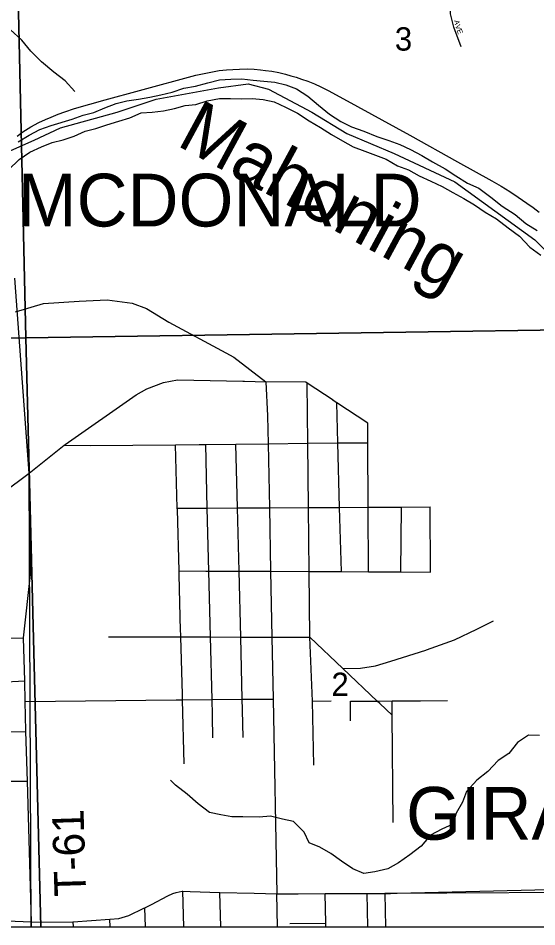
# Model space of a CAD drawing. Extents: x -37878.7 to -37844.7, y -19791.4 to -19769.4.
# Drawn here: x -37871.021 to -37870.09, y -19777.385 to -19775.754 of the extents above; entities that cross this region are included whole.
import ezdxf

# ---------------------------------------------------------------- set-up
doc = ezdxf.new("R2010")
doc.units = 0
for name, color, linetype in [('GM_X_City_Street', 7, 'Continuous'), ('GM_X_Corporation', 7, 'Continuous'), ('GM_X_Corporation_Text', 7, 'Continuous'), ('GM_X_County_Road', 7, 'Continuous'), ('GM_X_Major_River', 7, 'Continuous'), ('GM_X_Major_River_Text', 7, 'Continuous'), ('GM_X_Minor_River', 7, 'Continuous'), ('GM_X_Rail_Line', 7, 'Continuous'), ('GM_X_Section', 7, 'Continuous'), ('GM_X_Section_Text', 7, 'Continuous'), ('GM_X_Township_Road', 7, 'Continuous'), ('GM_X_Township_Road_Text', 7, 'Continuous'), ('GM_X_Township_Subdivision', 7, 'Continuous'), ('GM_X_Township_Subdivision_Text', 7, 'Continuous'), ('SH_Data', 7, 'Continuous')]:
    doc.layers.add(name, color=color, linetype=linetype)

msp = doc.modelspace()

# ---------------------------------------------------------------- linework, layer by layer
at = {"layer": 'GM_X_City_Street'}
for points in [[(-37871.0255, -19776.2817), (-37870.9754, -19776.2663), (-37870.9113, -19776.2624), (-37870.8612, -19776.2596), (-37870.8162, -19776.2657), (-37870.7909, -19776.2757), (-37870.7508, -19776.2998), (-37870.6481, -19776.3552)], [(-37870.6481, -19776.3552), (-37870.6337, -19776.363), (-37870.5766, -19776.407)], [(-37871.0014, -19776.5712), (-37870.9384, -19776.5209), (-37870.9368, -19776.5198), (-37870.8095, -19776.4302), (-37870.79, -19776.4198), (-37870.7602, -19776.4084), (-37870.7349, -19776.4036), (-37870.6177, -19776.4061), (-37870.6147, -19776.4061)], [(-37870.6147, -19776.4061), (-37870.5766, -19776.407)], [(-37870.4557, -19776.4403), (-37870.4558, -19776.4402), (-37870.5023, -19776.4096), (-37870.5049, -19776.4079), (-37870.5766, -19776.407)], [(-37870.5766, -19776.407), (-37870.5734, -19776.4683), (-37870.5724, -19776.5182), (-37870.5702, -19776.6331), (-37870.568, -19776.7472), (-37870.5657, -19776.8654), (-37870.5635, -19776.9765), (-37870.5568, -19777.3262)], [(-37870.4973, -19776.8656), (-37870.4986, -19776.7476), (-37870.4998, -19776.6327), (-37870.5011, -19776.5174), (-37870.5023, -19776.4096)], [(-37870.3934, -19776.4813), (-37870.4491, -19776.4446), (-37870.4557, -19776.4403)], [(-37870.4409, -19776.7478), (-37870.444, -19776.6324), (-37870.4471, -19776.5168), (-37870.4491, -19776.4446)], [(-37870.392, -19776.7481), (-37870.3926, -19776.6321), (-37870.3932, -19776.5163), (-37870.3934, -19776.4813)], [(-37870.6961, -19776.5194), (-37870.6943, -19776.5194), (-37870.6843, -19776.5193), (-37870.6301, -19776.5188), (-37870.5724, -19776.5182), (-37870.5011, -19776.5174), (-37870.4471, -19776.5168), (-37870.3932, -19776.5163)], [(-37870.9384, -19776.5209), (-37870.892, -19776.5215), (-37870.7385, -19776.5199), (-37870.6961, -19776.5194)], [(-37870.7354, -19776.6344), (-37870.7354, -19776.634), (-37870.7385, -19776.5199)], [(-37870.6724, -19777.0071), (-37870.6725, -19777.005), (-37870.6731, -19776.9776), (-37870.6759, -19776.8651), (-37870.6787, -19776.7467), (-37870.6815, -19776.6337), (-37870.6843, -19776.5193)], [(-37870.6184, -19776.9966), (-37870.6185, -19776.995), (-37870.6189, -19776.977), (-37870.6216, -19776.8653), (-37870.6245, -19776.747), (-37870.6273, -19776.6334), (-37870.6301, -19776.5188)], [(-37870.6871, -19776.6337), (-37870.6815, -19776.6337), (-37870.6273, -19776.6334), (-37870.5702, -19776.6331), (-37870.4998, -19776.6327), (-37870.444, -19776.6324), (-37870.3926, -19776.6321), (-37870.3329, -19776.6318), (-37870.2813, -19776.6315)], [(-37870.334, -19776.7484), (-37870.3329, -19776.6318)], [(-37870.2809, -19776.7486), (-37870.2813, -19776.6315)], [(-37870.7354, -19776.634), (-37870.6871, -19776.6337), (-37870.6871, -19776.6337)], [(-37870.7322, -19776.749), (-37870.7323, -19776.7465), (-37870.7353, -19776.6365), (-37870.7354, -19776.6344)], [(-37870.7323, -19776.7465), (-37870.6843, -19776.7467), (-37870.6843, -19776.7467)], [(-37870.6843, -19776.7467), (-37870.6787, -19776.7467), (-37870.6245, -19776.747), (-37870.568, -19776.7472), (-37870.4986, -19776.7476), (-37870.4409, -19776.7478), (-37870.392, -19776.7481), (-37870.334, -19776.7484), (-37870.2809, -19776.7486)], [(-37870.7294, -19776.854), (-37870.7321, -19776.753), (-37870.7322, -19776.749)], [(-37870.2895, -19776.8888), (-37870.2892, -19776.8887), (-37870.2882, -19776.8884), (-37870.2378, -19776.8703), (-37870.1978, -19776.8509), (-37870.1677, -19776.8361)], [(-37870.7263, -19776.9686), (-37870.7291, -19776.865), (-37870.7292, -19776.8599), (-37870.7294, -19776.854)], [(-37870.8586, -19776.8647), (-37870.7884, -19776.8649), (-37870.7884, -19776.8649)], [(-37870.7884, -19776.8649), (-37870.7291, -19776.865), (-37870.6759, -19776.8651), (-37870.6216, -19776.8653), (-37870.5657, -19776.8654), (-37870.4973, -19776.8656)], [(-37870.4901, -19777.0954), (-37870.4927, -19776.9803), (-37870.4973, -19776.8656)], [(-37870.3718, -19776.9847), (-37870.3766, -19776.9801), (-37870.4381, -19776.9217), (-37870.4973, -19776.8656)], [(-37870.4381, -19776.9217), (-37870.4064, -19776.9209), (-37870.3795, -19776.9171), (-37870.3521, -19776.9084), (-37870.2895, -19776.8888)], [(-37870.7229, -19777.093), (-37870.726, -19776.9781), (-37870.7261, -19776.9764), (-37870.7263, -19776.9686)], [(-37871.0084, -19776.981), (-37870.7376, -19776.9782), (-37870.7288, -19776.9781)], [(-37870.7288, -19776.9781), (-37870.726, -19776.9781), (-37870.6731, -19776.9776), (-37870.6189, -19776.977), (-37870.5635, -19776.9765)], [(-37870.4927, -19776.9803), (-37870.4594, -19776.9797)], [(-37870.4245, -19776.9803), (-37870.3766, -19776.9801)], [(-37870.4243, -19777.0157), (-37870.4245, -19776.9803)], [(-37870.3766, -19776.9801), (-37870.3498, -19776.9799), (-37870.299, -19776.9796)], [(-37870.3496, -19777.0057), (-37870.3718, -19776.9847), (-37870.3718, -19776.9847)], [(-37870.3482, -19777.198), (-37870.3496, -19777.0057), (-37870.3498, -19776.9799)], [(-37870.299, -19776.9796), (-37870.2988, -19776.9796), (-37870.2505, -19776.9794)], [(-37870.6715, -19777.0464), (-37870.6724, -19777.0071)], [(-37870.6173, -19777.0456), (-37870.6184, -19776.9966)], [(-37870.9972, -19777.3771), (-37870.9229, -19777.3762), (-37870.922, -19777.3762), (-37870.8562, -19777.3718), (-37870.8402, -19777.3707), (-37870.8225, -19777.3649), (-37870.7956, -19777.3521), (-37870.7934, -19777.3511), (-37870.7817, -19777.3454), (-37870.7523, -19777.3299), (-37870.7433, -19777.3257), (-37870.7377, -19777.324), (-37870.7267, -19777.3215), (-37870.7256, -19777.3216), (-37870.7123, -19777.3221), (-37870.6588, -19777.3235), (-37870.5976, -19777.3251)], [(-37870.7238, -19777.3854), (-37870.7256, -19777.3216)], [(-37870.657, -19777.3854), (-37870.6588, -19777.3235)], [(-37870.5976, -19777.3251), (-37870.5568, -19777.3262)], [(-37870.5568, -19777.3262), (-37870.5568, -19777.3262), (-37870.5182, -19777.326)], [(-37870.5553, -19777.3854), (-37870.5568, -19777.3262)], [(-37870.5182, -19777.326), (-37870.4699, -19777.3258), (-37870.3949, -19777.3255), (-37870.3844, -19777.3254)], [(-37870.469, -19777.3854), (-37870.4691, -19777.3789), (-37870.4699, -19777.3258)], [(-37870.3935, -19777.3854), (-37870.3949, -19777.3255)], [(-37870.3844, -19777.3254), (-37870.3714, -19777.3253), (-37870.3528, -19777.3253)], [(-37870.7923, -19777.3854), (-37870.7934, -19777.3511)], [(-37870.9216, -19777.3854), (-37870.922, -19777.3762)], [(-37870.856, -19777.3854), (-37870.8562, -19777.3718)], [(-37870.5334, -19777.3792), (-37870.4691, -19777.3789)]]:
    msp.add_lwpolyline(points, dxfattribs=at)
at = {"layer": 'GM_X_Corporation'}
for points in [[(-37871.034, -19775.9918), (-37870.992, -19775.9735), (-37870.9452, -19775.951), (-37870.8431, -19775.9231), (-37870.7731, -19775.8996), (-37870.6613, -19775.8791), (-37870.6084, -19775.8719), (-37870.5717, -19775.8816), (-37870.4937, -19775.9228), (-37870.4312, -19775.9614), (-37870.3464, -19775.9972), (-37870.237, -19776.0478), (-37870.0935, -19776.1524), (-37869.986, -19776.2597), (-37869.9601, -19776.3111), (-37869.9401, -19776.3642), (-37869.929, -19776.4103), (-37869.8919, -19776.4105), (-37869.8592, -19777.1489), (-37869.854, -19777.3235), (-37869.917, -19777.323), (-37870.363, -19777.3253), (-37870.3615, -19777.3854)], [(-37870.9976, -19777.3854), (-37871.0014, -19776.5712), (-37871.027, -19776.2209)]]:
    msp.add_lwpolyline(points, dxfattribs=at)
at = {"layer": 'GM_X_County_Road'}
for points in [[(-37871.0487, -19776.6062), (-37871.0014, -19776.5712)], [(-37870.3528, -19777.3253), (-37870.3405, -19777.3252), (-37869.9948, -19777.3168)], [(-37870.9971, -19777.3854), (-37870.9972, -19777.3771)]]:
    msp.add_lwpolyline(points, dxfattribs=at)
at = {"layer": 'GM_X_Major_River'}
for points in [[(-37871.0211, -19775.9762), (-37871.0014, -19775.9642), (-37870.982, -19775.9544), (-37870.9619, -19775.9469), (-37870.924, -19775.9357), (-37870.9042, -19775.9282), (-37870.8853, -19775.9237), (-37870.8652, -19775.9151), (-37870.8454, -19775.9076), (-37870.8261, -19775.9027), (-37870.8053, -19775.8998), (-37870.7848, -19775.8961), (-37870.7651, -19775.892), (-37870.7446, -19775.8872), (-37870.7237, -19775.88), (-37870.7029, -19775.8763), (-37870.6805, -19775.8704), (-37870.6597, -19775.8648), (-37870.6396, -19775.8637), (-37870.6195, -19775.8634), (-37870.5995, -19775.8658), (-37870.5798, -19775.8674), (-37870.5605, -19775.869), (-37870.5405, -19775.8737), (-37870.5212, -19775.881), (-37870.5012, -19775.8944), (-37870.482, -19775.9104), (-37870.4624, -19775.9268), (-37870.4421, -19775.9399), (-37870.4228, -19775.9494), (-37870.4009, -19775.9571), (-37870.3775, -19775.9667), (-37870.3559, -19775.9741), (-37870.3359, -19775.981), (-37870.3167, -19775.9902), (-37870.2963, -19776.0005), (-37870.2771, -19776.0124), (-37870.2548, -19776.025), (-37870.2356, -19776.0373), (-37870.2144, -19776.0507), (-37870.1944, -19776.0595), (-37870.1726, -19776.0755), (-37870.1522, -19776.0916), (-37870.1292, -19776.1065), (-37870.1096, -19776.1229), (-37870.0897, -19776.1352)], [(-37871.0381, -19776.0263), (-37871.0191, -19776.0078), (-37871.0001, -19775.995), (-37870.9792, -19775.9852), (-37870.9598, -19775.9773), (-37870.9401, -19775.9728), (-37870.9204, -19775.9661), (-37870.9006, -19775.9574), (-37870.8817, -19775.9522), (-37870.862, -19775.9455), (-37870.8403, -19775.9391), (-37870.8206, -19775.9331), (-37870.8005, -19775.9241), (-37870.7804, -19775.9231), (-37870.7603, -19775.9205), (-37870.7406, -19775.9164), (-37870.7213, -19775.9112), (-37870.702, -19775.909), (-37870.6815, -19775.9027), (-37870.6595, -19775.8986), (-37870.6402, -19775.8983), (-37870.6205, -19775.8988), (-37870.6008, -19775.8985), (-37870.5815, -19775.9001), (-37870.5615, -19775.9047), (-37870.5411, -19775.9143), (-37870.5196, -19775.9247), (-37870.4985, -19775.9388), (-37870.4785, -19775.9507), (-37870.4589, -19775.9629), (-37870.4392, -19775.9744), (-37870.4196, -19775.9855), (-37870.3988, -19775.9928), (-37870.3603, -19776.0075), (-37870.3399, -19776.0193), (-37870.3207, -19776.0266), (-37870.3011, -19776.037), (-37870.2803, -19776.0466), (-37870.2603, -19776.0562), (-37870.2407, -19776.0673), (-37870.221, -19776.078), (-37870.2018, -19776.0891), (-37870.1826, -19776.1025), (-37870.1626, -19776.1143), (-37870.1415, -19776.1308), (-37870.1215, -19776.1457), (-37870.1027, -19776.1655), (-37870.0831, -19776.1796)]]:
    msp.add_lwpolyline(points, dxfattribs=at)
at = {"layer": 'GM_X_Minor_River'}
for points in [[(-37870.9195, -19775.886), (-37870.9368, -19775.8665), (-37870.9572, -19775.8512), (-37870.979, -19775.8329), (-37870.9982, -19775.8134), (-37871.0147, -19775.7936), (-37871.0351, -19775.7745)], [(-37870.0851, -19777.0422), (-37870.1048, -19777.0413), (-37870.125, -19777.0545), (-37870.1406, -19777.0742), (-37870.1596, -19777.087), (-37870.1779, -19777.1067), (-37870.1977, -19777.1222), (-37870.2164, -19777.1426), (-37870.2233, -19777.1616), (-37870.2348, -19777.1816), (-37870.2406, -19777.201), (-37870.2607, -19777.21), (-37870.2809, -19777.2209), (-37870.2977, -19777.2406), (-37870.3182, -19777.2564), (-37870.3384, -19777.2708), (-37870.3577, -19777.2813), (-37870.3809, -19777.2869), (-37870.4006, -19777.2899), (-37870.4206, -19777.281), (-37870.4406, -19777.2673), (-37870.4598, -19777.2535), (-37870.4794, -19777.2424), (-37870.4987, -19777.2347), (-37870.508, -19777.2157), (-37870.5268, -19777.1966), (-37870.5465, -19777.1919), (-37870.568, -19777.1869), (-37870.5885, -19777.1887), (-37870.6176, -19777.1878), (-37870.6373, -19777.1881), (-37870.657, -19777.1846), (-37870.6774, -19777.1803), (-37870.6977, -19777.1646), (-37870.7177, -19777.1471), (-37870.7384, -19777.1314), (-37870.7478, -19777.1219)]]:
    msp.add_lwpolyline(points, dxfattribs=at)
at = {"layer": 'GM_X_Rail_Line'}
msp.add_lwpolyline([(-37871.0229, -19775.9658), (-37871.0125, -19775.9586), (-37870.9982, -19775.9494), (-37870.9838, -19775.9418), (-37870.9718, -19775.9359), (-37870.9619, -19775.9317), (-37870.9494, -19775.9265), (-37870.9374, -19775.9224), (-37870.9201, -19775.9165), (-37870.8649, -19775.9006), (-37870.8032, -19775.8842), (-37870.7023, -19775.8567), (-37870.6843, -19775.8527), (-37870.6725, -19775.8504), (-37870.6602, -19775.8484), (-37870.6472, -19775.8469), (-37870.6357, -19775.8462), (-37870.6235, -19775.8456), (-37870.6091, -19775.8455), (-37870.5975, -19775.8461), (-37870.5862, -19775.8469), (-37870.5769, -19775.8481), (-37870.5655, -19775.8496), (-37870.5533, -19775.852), (-37870.5415, -19775.8545), (-37870.5314, -19775.8575), (-37870.5219, -19775.86), (-37870.5122, -19775.8635), (-37870.5013, -19775.8676), (-37870.4894, -19775.8723), (-37870.4778, -19775.8778), (-37870.4649, -19775.8843), (-37870.4371, -19775.8989), (-37870.3183, -19775.9645), (-37870.2323, -19776.0122), (-37870.1709, -19776.0464), (-37870.1544, -19776.056), (-37870.1388, -19776.0654), (-37870.1235, -19776.0757), (-37870.1081, -19776.0863), (-37870.0968, -19776.0944), (-37870.086, -19776.1026)], dxfattribs=at)
at = {"layer": 'GM_X_Section'}
for points in [[(-37869.91, -19775.19), (-37869.8966, -19775.75), (-37869.8839, -19776.3111), (-37871.0074, -19776.3279), (-37871.0324, -19775.2124)], [(-37871.0324, -19775.2124), (-37871.0074, -19776.3279), (-37872.1261, -19776.3478), (-37872.1311, -19776.15), (-37872.1488, -19775.4398), (-37872.1545, -19775.2374), (-37871.0355, -19775.2124)]]:
    msp.add_lwpolyline(points, close=True, dxfattribs=at)
for points in [[(-37870.9803, -19777.3854), (-37871.0074, -19776.3279), (-37869.8839, -19776.3111), (-37869.8722, -19776.7987), (-37869.8586, -19777.3854)], [(-37872.1046, -19777.3854), (-37872.1081, -19777.2484), (-37872.123, -19776.676), (-37872.1261, -19776.3478), (-37871.0074, -19776.3279), (-37870.9803, -19777.3854)]]:
    msp.add_lwpolyline(points, dxfattribs=at)
at = {"layer": 'GM_X_Township_Road'}
for points in [[(-37870.9972, -19777.3771), (-37871.0045, -19777.1238), (-37871.0071, -19777.0345), (-37871.0071, -19777.0333), (-37871.0084, -19776.981), (-37871.0093, -19776.944), (-37871.0112, -19776.8668), (-37870.9981, -19776.7473), (-37871.0014, -19776.5712)], [(-37870.9972, -19777.3771), (-37871.0863, -19777.3733), (-37871.4179, -19777.3765), (-37871.4585, -19777.3772), (-37871.4686, -19777.3788), (-37871.4756, -19777.3843), (-37871.4758, -19777.3854)]]:
    msp.add_lwpolyline(points, dxfattribs=at)
at = {"layer": 'GM_X_Township_Subdivision'}
for points in [[(-37870.2258, -19775.806), (-37870.2388, -19775.7704), (-37870.2451, -19775.7462), (-37870.2472, -19775.7032), (-37870.2472, -19775.6527), (-37870.2472, -19775.5886), (-37870.2532, -19775.573)], [(-37871.3781, -19776.8692), (-37871.3012, -19776.8711), (-37871.1975, -19776.8688), (-37871.1539, -19776.8678), (-37871.0544, -19776.8671), (-37871.0112, -19776.8668)], [(-37871.1956, -19776.9533), (-37871.0543, -19776.9462), (-37871.0093, -19776.944)], [(-37871.1937, -19777.0373), (-37871.0521, -19777.0351), (-37871.0071, -19777.0345)], [(-37871.1918, -19777.1232), (-37871.1317, -19777.1216), (-37871.0838, -19777.1207), (-37871.0492, -19777.1237), (-37871.0045, -19777.1238)]]:
    msp.add_lwpolyline(points, dxfattribs=at)
at = {"layer": 'SH_Data'}
msp.add_line((-37876.1504, -19777.3854), (-37869.1504, -19777.3854), dxfattribs=at)

# ---------------------------------------------------------------- texts
at = {"layer": 'GM_X_Corporation_Text'}
for s, p in [('MCDONALD', (-37871.0216, -19776.1282)), ('GIRARD', (-37870.3248, -19777.229))]:
    msp.add_text(s, height=0.0947, rotation=0, dxfattribs=at).set_placement(p)
at = {"layer": 'GM_X_Major_River_Text'}
msp.add_text('Mahoning', height=0.09475, rotation=331.6094, dxfattribs=at).set_placement((-37870.739, -19775.9814))
at = {"layer": 'GM_X_Section_Text'}
for s, p in [('3', (-37870.345, -19775.8125)), ('2', (-37870.4588, -19776.971))]:
    msp.add_text(s, height=0.0419, rotation=0, dxfattribs=at).set_placement(p)
at = {"layer": 'GM_X_Township_Road_Text'}
msp.add_text('T-61', height=0.05682, rotation=91.7669, dxfattribs=at).set_placement((-37870.8989, -19777.33))
at = {"layer": 'GM_X_Township_Subdivision_Text'}
for s, rotation, p in [('A', 282.4245, (-37870.2391, -19775.7585)), ('V', 288.527, (-37870.237, -19775.7677)), ('E', 291.712, (-37870.2342, -19775.7761))]:
    msp.add_text(s, height=0.00947, rotation=rotation, dxfattribs=at).set_placement(p)

doc.saveas('drawing.dxf')
